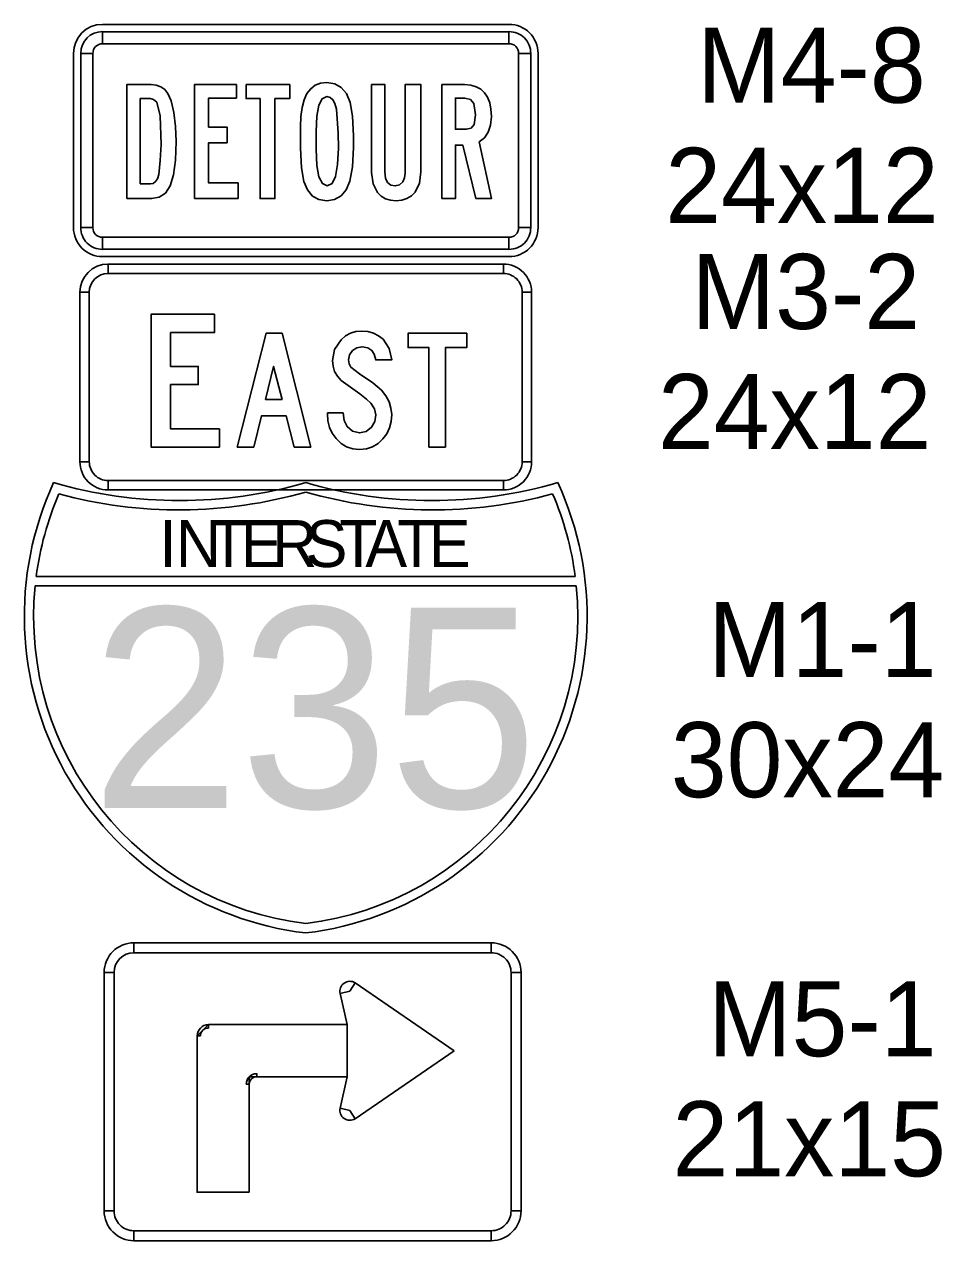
# Model space of a CAD drawing. Extents: x -1403959 to 81668, y -1400582 to 11018.
# Drawn here: x 15601.4 to 15784.8, y 9057.8 to 9300.9 of the extents above; entities that cross this region are included whole.
import ezdxf

# ---------------------------------------------------------------- set-up
doc = ezdxf.new("R2010")
doc.units = 0
for name, color, linetype in [('tdCiInt', 7, 'Continuous'), ('tdCiStrucDataNonCell', 7, 'Continuous'), ('tdRailIA_Int_RR', 7, 'Continuous')]:
    doc.layers.add(name, color=color, linetype=linetype)

msp = doc.modelspace()

# ---------------------------------------------------------------- linework, layer by layer
at = {"layer": 'tdCiInt'}
for p, q in [((15698.26, 9300.89), (15617, 9300.89)), ((15617, 9297.02), (15617, 9299.42)), ((15698.26, 9299.42), (15698.26, 9297.02)), ((15611.19, 9295.09), (15611.19, 9260.26)), ((15612.65, 9295.09), (15615.06, 9295.09)), ((15700.19, 9295.09), (15702.61, 9295.09)), ((15704.06, 9260.26), (15704.06, 9295.09)), ((15615.06, 9260.26), (15612.65, 9260.26)), ((15702.61, 9260.26), (15700.19, 9260.26)), ((15617, 9255.93), (15617, 9258.33)), ((15698.26, 9258.33), (15698.26, 9255.93)), ((15617, 9254.46), (15698.26, 9254.46)), ((15697.14, 9252.99), (15618.12, 9252.99)), ((15618.12, 9251.11), (15618.12, 9252.99)), ((15697.14, 9252.99), (15697.14, 9251.11)), ((15612.48, 9247.34), (15612.48, 9213.48)), ((15612.48, 9247.34), (15614.36, 9247.34)), ((15700.9, 9247.34), (15702.78, 9247.34)), ((15702.78, 9213.48), (15702.78, 9247.34)), ((15614.36, 9213.48), (15612.48, 9213.48)), ((15702.78, 9213.48), (15700.9, 9213.48)), ((15618.12, 9207.84), (15618.12, 9209.72)), ((15697.14, 9209.72), (15697.14, 9207.84)), ((15618.12, 9207.84), (15697.14, 9207.84)), ((15694.71, 9117.34), (15623.28, 9117.34)), ((15623.28, 9115.36), (15623.28, 9117.34)), ((15694.71, 9117.34), (15694.71, 9115.36)), ((15617.32, 9111.39), (15617.32, 9063.76)), ((15617.32, 9111.39), (15619.31, 9111.39)), ((15698.68, 9111.39), (15700.67, 9111.39)), ((15700.67, 9063.76), (15700.67, 9111.39)), ((15666.44, 9107.66), (15667.5, 9109.36)), ((15664.5, 9107.22), (15666.44, 9107.66)), ((15635.92, 9098.73), (15636.58, 9098.73)), ((15638.16, 9100.31), (15638.16, 9100.99)), ((15645.73, 9089.08), (15646.34, 9089.08)), ((15647.83, 9090.55), (15647.83, 9091.19)), ((15666.44, 9083.84), (15664.5, 9084.32)), ((15667.5, 9082.18), (15666.44, 9083.84)), ((15619.31, 9063.76), (15617.32, 9063.76)), ((15700.67, 9063.76), (15698.68, 9063.76)), ((15623.28, 9057.81), (15623.28, 9059.79)), ((15694.71, 9059.79), (15694.71, 9057.81)), ((15623.28, 9057.81), (15694.71, 9057.81))]:
    msp.add_line(p, q, dxfattribs=at)
for points in [[(15698.26, 9299.42), (15617, 9299.42), (15617, 9297.02), (15698.26, 9297.02), (15698.26, 9299.42)], [(15612.65, 9295.09), (15612.65, 9260.26), (15615.06, 9260.26), (15615.06, 9295.09), (15612.65, 9295.09)], [(15702.61, 9260.26), (15702.61, 9295.09), (15700.19, 9295.09), (15700.19, 9260.26), (15702.61, 9260.26)], [(15635.38, 9266.07), (15644.11, 9266.07), (15644.11, 9269.19), (15638.21, 9269.19), (15638.21, 9277.23), (15641.92, 9277.23), (15641.92, 9280.35), (15638.21, 9280.35), (15638.21, 9286.16), (15643.79, 9286.16), (15643.79, 9288.84), (15635.38, 9288.84)], [(15645.69, 9288.84), (15645.69, 9286.04), (15648.52, 9286.04), (15648.52, 9266.07), (15651.46, 9266.07), (15651.46, 9286.04), (15654.42, 9286.04), (15654.42, 9288.84)], [(15670.79, 9288.84), (15670.79, 9271.3), (15671.08, 9269.04), (15671.96, 9267.28), (15672.68, 9266.55), (15673.55, 9266.03), (15674.56, 9265.72), (15675.72, 9265.62), (15676.87, 9265.73), (15677.87, 9266.06), (15678.74, 9266.6), (15679.48, 9267.38), (15680.36, 9269.16), (15680.66, 9271.44), (15680.66, 9288.84), (15677.48, 9288.84), (15677.48, 9271.16), (15677.36, 9270.21), (15677.01, 9269.43), (15676.37, 9268.81), (15675.51, 9268.61), (15674.61, 9268.78), (15673.97, 9269.3), (15673.59, 9270.17), (15673.46, 9271.39), (15673.46, 9288.84)], [(15617, 9255.93), (15698.26, 9255.93), (15698.26, 9258.33), (15617, 9258.33), (15617, 9255.93)], [(15697.14, 9252.99), (15618.12, 9252.99), (15618.12, 9251.11), (15697.14, 9251.11), (15697.14, 9252.99)], [(15612.48, 9247.34), (15612.48, 9213.48), (15614.36, 9213.48), (15614.36, 9247.34), (15612.48, 9247.34)], [(15702.78, 9213.48), (15702.78, 9247.34), (15700.9, 9247.34), (15700.9, 9213.48), (15702.78, 9213.48)], [(15640.39, 9220.03), (15630.61, 9220.03), (15630.61, 9228.89), (15636.16, 9228.89), (15636.16, 9232.53), (15630.61, 9232.53), (15630.61, 9239.3), (15639.37, 9239.3), (15639.37, 9242.95), (15626.73, 9242.95), (15626.73, 9216.39), (15640.39, 9216.39)], [(15640.39, 9220.03), (15630.61, 9220.03), (15630.61, 9228.89), (15636.16, 9228.89), (15636.16, 9232.53), (15630.61, 9232.53), (15630.61, 9239.3), (15639.37, 9239.3), (15639.37, 9242.95), (15626.73, 9242.95), (15626.73, 9216.39), (15640.39, 9216.39)], [(15661.95, 9223.23), (15661.95, 9223.02), (15662.05, 9221.63), (15662.38, 9220.35), (15662.94, 9219.17), (15663.71, 9218.1), (15664.7, 9217.15), (15665.81, 9216.48), (15667.04, 9216.07), (15668.4, 9215.94), (15669.76, 9216.07), (15670.99, 9216.46), (15672.09, 9217.11), (15673.06, 9218.03), (15673.82, 9219.08), (15674.37, 9220.25), (15674.7, 9221.51), (15674.81, 9222.89), (15674.67, 9224.21), (15674.29, 9225.47), (15673.65, 9226.65), (15672.76, 9227.78), (15671.05, 9229.26), (15668.4, 9231.07), (15666.65, 9232.38), (15666.28, 9233.05), (15666.15, 9233.81), (15666.35, 9234.82), (15666.97, 9235.68), (15667.85, 9236.26), (15668.91, 9236.46), (15670.03, 9236.27), (15670.86, 9235.72), (15671.3, 9234.95), (15671.64, 9233.81), (15674.81, 9233.81), (15674.29, 9236.14), (15673.08, 9237.96), (15672.2, 9238.67), (15671.2, 9239.19), (15670.06, 9239.5), (15668.82, 9239.6), (15667.66, 9239.49), (15666.59, 9239.16), (15665.6, 9238.61), (15664.71, 9237.84), (15663.41, 9235.93), (15662.98, 9233.71), (15663.09, 9232.57), (15663.41, 9231.52), (15663.96, 9230.55), (15664.73, 9229.68), (15668.42, 9227.03), (15669.8, 9225.99), (15670.65, 9225.21), (15671.4, 9224.07), (15671.66, 9222.86), (15671.44, 9221.51), (15670.79, 9220.37), (15669.71, 9219.53), (15668.4, 9219.25), (15667, 9219.56), (15665.92, 9220.49), (15665.28, 9221.74), (15665.1, 9223.23)], [(15661.95, 9223.23), (15661.95, 9223.02), (15662.05, 9221.63), (15662.38, 9220.35), (15662.94, 9219.17), (15663.71, 9218.1), (15664.7, 9217.15), (15665.81, 9216.48), (15667.04, 9216.07), (15668.4, 9215.94), (15669.76, 9216.07), (15670.99, 9216.46), (15672.09, 9217.11), (15673.06, 9218.03), (15673.82, 9219.08), (15674.37, 9220.25), (15674.7, 9221.51), (15674.81, 9222.89), (15674.67, 9224.21), (15674.29, 9225.47), (15673.65, 9226.65), (15672.76, 9227.78), (15671.05, 9229.26), (15668.4, 9231.07), (15666.65, 9232.38), (15666.28, 9233.05), (15666.15, 9233.81), (15666.35, 9234.82), (15666.97, 9235.68), (15667.85, 9236.26), (15668.91, 9236.46), (15670.03, 9236.27), (15670.86, 9235.72), (15671.3, 9234.95), (15671.64, 9233.81), (15674.81, 9233.81), (15674.29, 9236.14), (15673.08, 9237.96), (15672.2, 9238.67), (15671.2, 9239.19), (15670.06, 9239.5), (15668.82, 9239.6), (15667.66, 9239.49), (15666.59, 9239.16), (15665.6, 9238.61), (15664.71, 9237.84), (15663.41, 9235.93), (15662.98, 9233.71), (15663.09, 9232.57), (15663.41, 9231.52), (15663.96, 9230.55), (15664.73, 9229.68), (15668.42, 9227.03), (15669.8, 9225.99), (15670.65, 9225.21), (15671.4, 9224.07), (15671.66, 9222.86), (15671.44, 9221.51), (15670.79, 9220.37), (15669.71, 9219.53), (15668.4, 9219.25), (15667, 9219.56), (15665.92, 9220.49), (15665.28, 9221.74), (15665.1, 9223.23)], [(15682.26, 9216.39), (15685.56, 9216.39), (15685.56, 9236.3), (15689.81, 9236.3), (15689.81, 9239.16), (15678.1, 9239.16), (15678.1, 9236.3), (15682.26, 9236.3)], [(15682.26, 9216.39), (15685.56, 9216.39), (15685.56, 9236.3), (15689.81, 9236.3), (15689.81, 9239.16), (15678.1, 9239.16), (15678.1, 9236.3), (15682.26, 9236.3)], [(15618.12, 9207.84), (15697.14, 9207.84), (15697.14, 9209.72), (15618.12, 9209.72), (15618.12, 9207.84)], [(15694.71, 9117.34), (15623.28, 9117.34), (15623.28, 9115.36), (15694.71, 9115.36), (15694.71, 9117.34)], [(15617.32, 9111.39), (15617.32, 9063.76), (15619.31, 9063.76), (15619.31, 9111.39), (15617.32, 9111.39)], [(15700.67, 9063.76), (15700.67, 9111.39), (15698.68, 9111.39), (15698.68, 9063.76), (15700.67, 9063.76)], [(15687.27, 9095.75), (15667.5, 9109.36), (15666.44, 9107.66), (15664.5, 9107.22), (15665.94, 9100.99), (15665.94, 9090.55), (15664.5, 9084.32), (15666.44, 9083.84), (15667.5, 9082.18), (15687.27, 9095.75)], [(15646.34, 9067.48), (15635.92, 9067.48), (15635.92, 9098.73), (15638.16, 9100.99), (15665.94, 9100.99), (15665.94, 9090.55), (15647.83, 9090.55), (15646.34, 9090.55), (15646.34, 9089.08), (15646.34, 9067.48)], [(15623.28, 9057.81), (15694.71, 9057.81), (15694.71, 9059.79), (15623.28, 9059.79), (15623.28, 9057.81)]]:
    msp.add_lwpolyline(points, close=True, dxfattribs=at)
for points in [[(15621.86, 9266.07), (15626.82, 9266.07), (15628.36, 9266.34), (15629.62, 9267.16), (15630.54, 9268.59), (15631.2, 9270.79), (15631.6, 9273.75), (15631.73, 9277.47), (15631.61, 9280.48), (15631.25, 9283.27), (15630.71, 9285.57), (15630.08, 9287.08), (15629.45, 9287.84), (15628.68, 9288.4), (15627.76, 9288.73), (15626.7, 9288.84), (15621.86, 9288.84), (15621.86, 9266.07)], [(15667.18, 9278.61), (15667.01, 9282.54), (15666.51, 9285.3), (15665.76, 9287.04), (15664.74, 9288.29), (15663.43, 9289.03), (15661.84, 9289.28), (15660.6, 9289.14), (15659.53, 9288.73), (15658.62, 9288.02), (15657.88, 9287.06), (15657.3, 9285.81), (15656.89, 9284.29), (15656.64, 9282.49), (15656.56, 9280.42), (15656.61, 9279.04), (15656.61, 9276.15), (15656.77, 9272.22), (15657.25, 9269.49), (15657.96, 9267.79), (15658.97, 9266.58), (15660.26, 9265.86), (15661.84, 9265.62), (15663.41, 9265.86), (15664.7, 9266.6), (15665.72, 9267.83), (15666.46, 9269.56), (15666.99, 9272.39), (15667.18, 9276.29), (15667.18, 9278.61)], [(15694.73, 9282.44), (15694.65, 9283.93), (15694.4, 9285.23), (15693.98, 9286.32), (15693.39, 9287.23), (15692.64, 9287.93), (15691.72, 9288.43), (15690.63, 9288.73), (15689.38, 9288.84), (15684.86, 9288.84), (15684.86, 9266.07), (15687.54, 9266.07), (15687.54, 9276.77), (15689.03, 9276.77), (15691.65, 9266.07), (15694.73, 9266.07), (15692.32, 9277.4), (15693.37, 9278.22), (15694.12, 9279.34), (15694.58, 9280.74), (15694.73, 9282.44)], [(15624.54, 9269), (15624.54, 9286.04), (15626.53, 9286.04), (15627.23, 9285.86), (15627.84, 9285.33), (15628.5, 9282.61), (15628.73, 9276.86), (15628.56, 9273.69), (15628.25, 9270.86), (15627.97, 9270.04), (15627.6, 9269.46), (15627.11, 9269.11), (15626.54, 9269), (15624.54, 9269)], [(15664.13, 9279.13), (15664.15, 9276.17), (15664.01, 9272.85), (15663.6, 9270.5), (15662.9, 9269.08), (15661.94, 9268.61), (15660.95, 9269.06), (15660.25, 9270.43), (15659.83, 9272.71), (15659.69, 9275.91), (15659.69, 9279.47), (15659.82, 9282.54), (15660.23, 9284.72), (15660.92, 9286.02), (15661.88, 9286.46), (15662.52, 9286.3), (15663.05, 9285.83), (15663.47, 9285.04), (15663.78, 9283.95), (15664.13, 9279.13)], [(15691.56, 9282.79), (15691.29, 9280.84), (15690.68, 9280.13), (15689.72, 9279.91), (15687.54, 9279.91), (15687.54, 9286.16), (15689.42, 9286.16), (15690.54, 9285.89), (15691.25, 9285.07), (15691.56, 9282.79)], [(15643.95, 9216.39), (15647.25, 9216.39), (15648.79, 9222.66), (15653.7, 9222.66), (15655.32, 9216.39), (15658.64, 9216.39), (15652.9, 9239.16), (15649.69, 9239.16), (15643.95, 9216.39)], [(15643.95, 9216.39), (15647.25, 9216.39), (15648.79, 9222.66), (15653.7, 9222.66), (15655.32, 9216.39), (15658.64, 9216.39), (15652.9, 9239.16), (15649.69, 9239.16), (15643.95, 9216.39)], [(15649.6, 9225.9), (15651.2, 9232.51), (15652.9, 9225.9), (15649.6, 9225.9)], [(15649.6, 9225.9), (15651.2, 9232.51), (15652.9, 9225.9), (15649.6, 9225.9)]]:
    msp.add_lwpolyline(points, dxfattribs=at)
for centre, radius, start, end in [((15617, 9295.09), 5.8, 90.0002, 179.9998), ((15698.26, 9295.09), 5.8, 0, 90.0002), ((15617, 9295.09), 4.35, 90.0002, 179.9998), ((15698.26, 9295.09), 4.35, 0, 90.0002), ((15617, 9295.09), 1.93, 90.0002, 179.9998), ((15698.26, 9295.09), 1.93, 0, 90.0002), ((15617, 9260.26), 5.8, 179.9998, 270.0001), ((15617, 9260.26), 4.35, 179.9998, 270.0001), ((15617, 9260.26), 1.93, 179.9998, 270.0001), ((15698.26, 9260.26), 5.8, 270.0001, 0.0003), ((15698.26, 9260.26), 4.35, 270.0001, 0.0003), ((15698.26, 9260.26), 1.93, 270.0001, 0.0003), ((15618.12, 9247.34), 5.64, 90.0002, 179.9998), ((15618.12, 9247.34), 5.64, 90.0002, 179.9998), ((15697.14, 9247.34), 5.64, 0, 90.0002), ((15697.14, 9247.34), 5.64, 0, 90.0002), ((15618.12, 9247.34), 3.76, 90.0002, 179.9998), ((15697.14, 9247.34), 3.76, 0, 90.0002), ((15618.12, 9213.48), 5.64, 179.9998, 270.0001), ((15618.12, 9213.48), 5.64, 179.9998, 270.0001), ((15618.12, 9213.48), 3.76, 179.9998, 270.0001), ((15697.14, 9213.48), 5.64, 270.0001, 0.0003), ((15697.14, 9213.48), 5.64, 270.0001, 0.0003), ((15697.14, 9213.48), 3.76, 270.0001, 0.0003), ((15623.28, 9111.39), 5.95, 90.0002, 179.9998), ((15623.28, 9111.39), 5.95, 90.0002, 179.9998), ((15694.71, 9111.39), 5.95, 0, 90.0002), ((15694.71, 9111.39), 5.95, 0, 90.0002), ((15623.28, 9111.39), 3.97, 90.0002, 179.9998), ((15694.71, 9111.39), 3.97, 0, 90.0002), ((15666.44, 9107.66), 1.98, 57.7244, 192.9504), ((15638.16, 9098.73), 2.23, 90.0002, 179.9998), ((15638.16, 9098.73), 1.58, 90.0002, 179.9998), ((15647.83, 9089.08), 2.1, 90.0002, 179.9998), ((15647.83, 9089.08), 1.49, 90.0002, 179.9998), ((15666.44, 9083.84), 1.98, 167.0499, 302.2759), ((15623.28, 9063.76), 5.95, 179.9998, 270.0001), ((15623.28, 9063.76), 5.95, 179.9998, 270.0001), ((15623.28, 9063.76), 3.97, 179.9998, 270.0001), ((15694.71, 9063.76), 5.95, 270.0001, 0.0003), ((15694.71, 9063.76), 5.95, 270.0001, 0.0003), ((15694.71, 9063.76), 3.97, 270.0001, 0.0003)]:
    msp.add_arc(centre, radius, start, end, dxfattribs=at)
at = {"layer": 'tdCiStrucDataNonCell'}
for p, q in [((15603.55, 9188.68), (15711.71, 9188.68)), ((15603.55, 9188.68), (15711.71, 9188.68)), ((15711.49, 9190.56), (15603.76, 9190.56)), ((15711.49, 9190.56), (15603.76, 9190.56))]:
    msp.add_line(p, q, dxfattribs=at)
for centre, radius, start, end in [((15665.13, 9182.61), 63.75, 155.2469, 263.2437), ((15632.43, 9295.71), 90, 253.7424, 286.2577), ((15650.13, 9182.61), 63.75, 276.7564, 24.7532), ((15682.83, 9295.71), 90, 253.7424, 286.2577), ((15665.13, 9182.61), 61.88, 156.7269, 172.6247), ((15665.13, 9182.61), 61.88, 156.7269, 172.6247), ((15632.29, 9295.74), 91.88, 254.8528, 286.0062), ((15632.29, 9295.74), 91.88, 254.8528, 286.0062), ((15682.96, 9295.74), 91.88, 253.9939, 285.1473), ((15682.96, 9295.74), 91.88, 253.9939, 285.1473), ((15650.13, 9182.61), 61.88, 7.3752, 23.2733), ((15650.13, 9182.61), 61.88, 7.3752, 23.2733), ((15665.12, 9182.6), 61.88, 174.3597, 263.0392), ((15665.12, 9182.6), 61.88, 174.3597, 263.0392), ((15650.13, 9182.6), 61.88, 276.9609, 5.6399), ((15650.13, 9182.6), 61.88, 276.9609, 5.6399)]:
    msp.add_arc(centre, radius, start, end, dxfattribs=at)

# ---------------------------------------------------------------- texts
for s, height, p in [('I', 9.38, (15628.36, 9192.43)), ('I', 9.38, (15628.36, 9192.43)), ('N', 9.38, (15631.65, 9192.43)), ('N', 9.38, (15631.65, 9192.43)), ('T', 9.38, (15638.36, 9192.43)), ('T', 9.38, (15638.36, 9192.43)), ('E', 9.38, (15644.63, 9192.43)), ('E', 9.38, (15644.63, 9192.43)), ('R', 9.38, (15650.9, 9192.43)), ('R', 9.38, (15650.9, 9192.43)), ('S', 9.38, (15657.61, 9192.43)), ('S', 9.38, (15657.61, 9192.43)), ('T', 9.38, (15664.32, 9192.43)), ('T', 9.38, (15664.32, 9192.43)), ('A', 9.38, (15669.54, 9192.43)), ('A', 9.38, (15669.54, 9192.43)), ('T', 9.38, (15675.93, 9192.43)), ('T', 9.38, (15675.93, 9192.43)), ('E', 9.38, (15682.21, 9192.43)), ('E', 9.38, (15682.21, 9192.43)), ('235', 40, (15614.73, 9144.31)), ('235', 40, (15614.73, 9144.31))]:
    msp.add_text(s, height=height, dxfattribs=at).set_placement(p)
at = {"layer": 'tdRailIA_Int_RR'}
for s, p in [('M4-8', (15735.86, 9285.22)), ('24x12', (15729.5, 9261.22)), ('M3-2', (15734.75, 9240.01)), ('24x12', (15728.05, 9216.01)), ('M1-1', (15738.04, 9170.43)), ('30x24', (15730.61, 9146.43)), ('M5-1', (15738.04, 9094.67)), ('21x15', (15730.94, 9070.67))]:
    msp.add_text(s, height=15, dxfattribs=at).set_placement(p)

doc.saveas('drawing.dxf')
